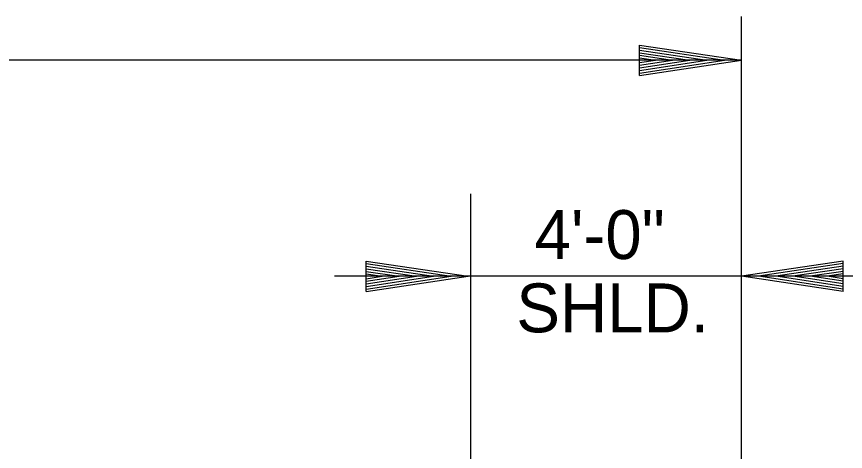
# Model space of a CAD drawing. Extents: x 1807779 to 1818251, y 673292 to 678849.
# Drawn here: x 1813372.8 to 1813494.7, y 676685.3 to 676749.3 of the extents above; entities that cross this region are included whole.
import ezdxf

# ---------------------------------------------------------------- set-up
doc = ezdxf.new("R2010")
doc.units = 0
doc.layers.add('Dimensions', color=7, linetype='Continuous')

msp = doc.modelspace()

# ---------------------------------------------------------------- linework, layer by layer
at = {"layer": 'Dimensions'}
for p, q in [((1813479.43, 676723.25), (1813479.43, 676749.35)), ((1813464.43, 676745.16), (1813479.43, 676742.91)), ((1813464.43, 676740.66), (1813464.43, 676745.16)), ((1813464.43, 676744.78), (1813476.93, 676742.91)), ((1813464.43, 676744.4), (1813474.35, 676742.91)), ((1813464.43, 676744.03), (1813471.85, 676742.91)), ((1813479.43, 676742.91), (1813079.53, 676742.91)), ((1813464.43, 676743.64), (1813469.31, 676742.91)), ((1813464.43, 676743.26), (1813466.8, 676742.91)), ((1813464.43, 676740.66), (1813479.43, 676742.91)), ((1813464.43, 676742.18), (1813469.31, 676742.91)), ((1813464.43, 676741.42), (1813474.35, 676742.91)), ((1813464.43, 676741.03), (1813476.93, 676742.91)), ((1813464.43, 676741.79), (1813471.85, 676742.91)), ((1813464.43, 676742.56), (1813466.8, 676742.91)), ((1813439.62, 676657.44), (1813439.62, 676723.25)), ((1813479.43, 676601.76), (1813479.43, 676723.25)), ((1813424.2, 676713.33), (1813439.2, 676711.08)), ((1813424.2, 676708.83), (1813424.2, 676713.33)), ((1813494.43, 676713.33), (1813479.43, 676711.08)), ((1813494.43, 676708.83), (1813494.43, 676713.33)), ((1813424.2, 676712.95), (1813436.7, 676711.08)), ((1813424.2, 676712.57), (1813434.12, 676711.08)), ((1813424.2, 676712.19), (1813431.62, 676711.08)), ((1813494.43, 676712.95), (1813481.94, 676711.08)), ((1813494.43, 676712.57), (1813484.52, 676711.08)), ((1813494.43, 676712.19), (1813487.01, 676711.08)), ((1813479.43, 676711.08), (1813419.57, 676711.08)), ((1813424.2, 676711.81), (1813429.08, 676711.08)), ((1813424.2, 676711.43), (1813426.57, 676711.08)), ((1813424.2, 676708.83), (1813439.2, 676711.08)), ((1813424.2, 676710.35), (1813429.08, 676711.08)), ((1813424.2, 676709.58), (1813434.12, 676711.08)), ((1813424.2, 676709.2), (1813436.7, 676711.08)), ((1813424.2, 676709.96), (1813431.62, 676711.08)), ((1813424.2, 676710.72), (1813426.57, 676711.08)), ((1813589.43, 676711.08), (1813479.43, 676711.08)), ((1813494.43, 676708.83), (1813479.43, 676711.08)), ((1813494.43, 676709.2), (1813481.94, 676711.08)), ((1813494.43, 676709.58), (1813484.52, 676711.08)), ((1813494.43, 676709.96), (1813487.01, 676711.08)), ((1813494.43, 676711.81), (1813489.56, 676711.08)), ((1813494.43, 676710.35), (1813489.56, 676711.08)), ((1813494.43, 676711.43), (1813492.06, 676711.08)), ((1813494.43, 676710.72), (1813492.06, 676711.08))]:
    msp.add_line(p, q, dxfattribs=at)

# ---------------------------------------------------------------- texts
for s, p in [('4\'-0" ', (1813449, 676713.63)), ('SHLD. ', (1813446.31, 676702.83))]:
    msp.add_text(s, height=7.2, dxfattribs=at).set_placement(p)

doc.saveas('drawing.dxf')
